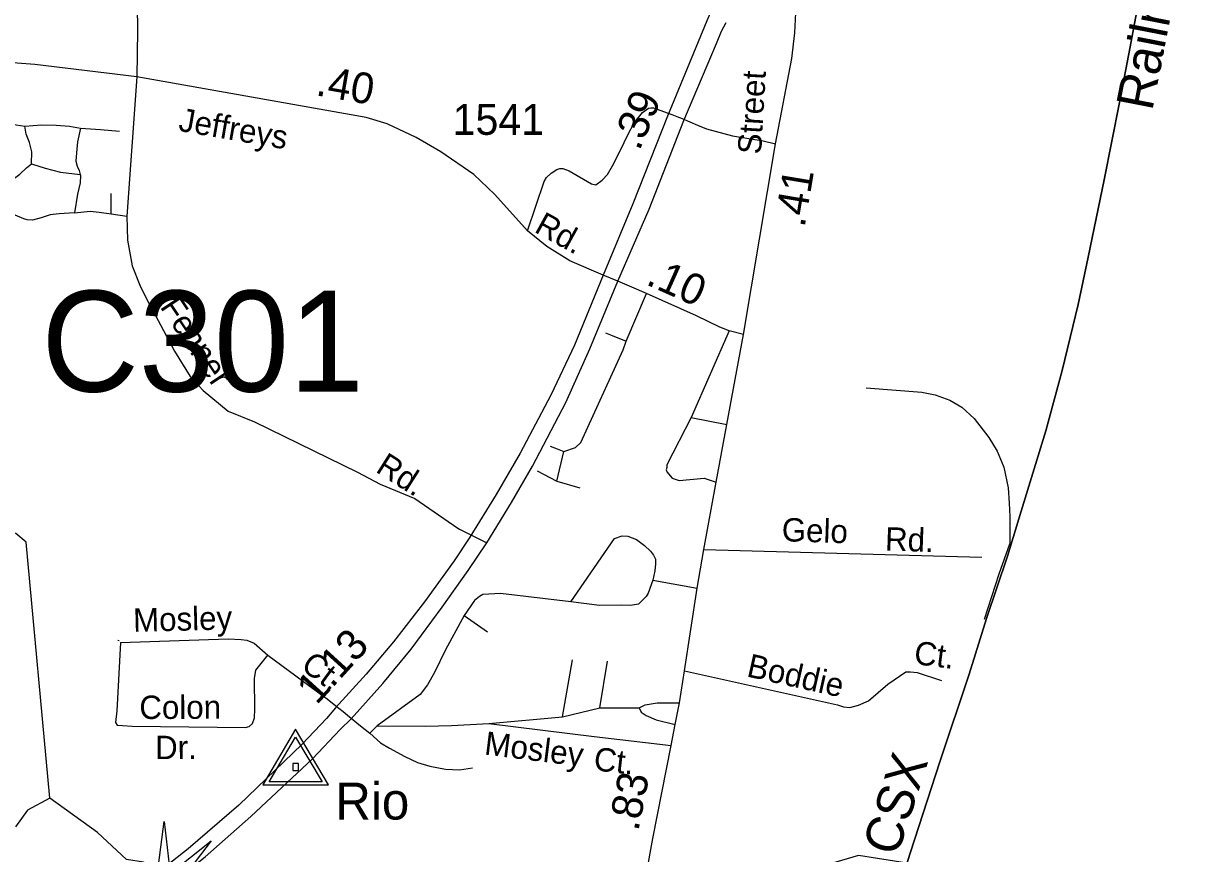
# Model space of a CAD drawing. Extents: x 2220236 to 2384410, y 720751 to 894131.
# Drawn here: x 2357374 to 2362101, y 813547 to 816921 of the extents above; entities that cross this region are included whole.
import ezdxf

# ---------------------------------------------------------------- set-up
doc = ezdxf.new("R2010")
doc.units = 0
for name, color, linetype in [('Exist Boundary Political CountyLine', 7, 'Continuous'), ('Exist Hydrographic Creek Single Shore', 7, 'Continuous'), ('Exist Hydrographic Misc Water Feature', 7, 'Continuous'), ('Exist Railroad Mainline', 7, 'Continuous'), ('Exist Railroad Mainline Label', 7, 'Continuous'), ('Exist Railroad Siding', 7, 'Continuous'), ('Exist Road Non-System Type 51', 7, 'Continuous'), ('Exist Road Non-System Type 51 Label', 7, 'Continuous'), ('Exist Road Primary US Attributed', 7, 'Continuous'), ('Exist Road Primary US Divided Attributed', 7, 'Continuous'), ('Exist Road Primary US Label', 7, 'Continuous'), ('Exist Road Primary US Mileage Hundredths English Label', 7, 'Continuous'), ('Exist Road Secondary Mileage Hundredths English Label', 7, 'Continuous'), ('Exist Road Secondary Structure Culvert Attributed CELL', 7, 'Continuous'), ('Exist Road Secondary Structure Culvert Number Label', 7, 'Continuous'), ('Exist Road Secondary Type 51 Attributed', 7, 'Continuous'), ('Exist Road Secondary Type 51 Label', 7, 'Continuous'), ('Exist Road Secondary Type 51 Number Label', 7, 'Continuous'), ('Exist Survey Geodetic Marker CELL', 7, 'Continuous'), ('Exist Survey Geodetic Marker Label', 7, 'Continuous')]:
    doc.layers.add(name, color=color, linetype=linetype)

msp = doc.modelspace()

# ---------------------------------------------------------------- linework, layer by layer
at = {"layer": 'Exist Boundary Political CountyLine'}
msp.add_lwpolyline([(2361915.6, 817065.9), (2361871, 816825.5), (2361827.3, 816599.4), (2361765.6, 816284.9), (2361700.1, 815970.4), (2361660.2, 815778.5), (2361594.7, 815509.6), (2361528.2, 815264.5), (2361428.5, 814938.6), (2361373.5, 814756.2), (2361287.1, 814502.5), (2361216.8, 814276.4), (2361098.1, 813920.1), (2360979.4, 813552.4), (2360872.2, 813217), (2360744, 812826.5), (2360619.6, 812464.5), (2360533.2, 812180.4), (2360485.7, 812032.2), (2360442.1, 811893.5), (2360335.7, 811570.5), (2360257.9, 811329.1)], dxfattribs=at)
at = {"layer": 'Exist Hydrographic Creek Single Shore'}
for points in [[(2357482.7, 813772.9), (2357391.7, 813723.2), (2357342.7, 813655.6)], [(2360965.4, 813508.6), (2360767.9, 813539.5), (2360651.8, 813505.2), (2360503.8, 813351.4), (2360229.8, 813281.1), (2360031.7, 813180.8), (2359856.9, 813196.6), (2359668.7, 813225.7), (2359503.7, 813323.7), (2359285.8, 813478.9), (2359160.9, 813503.4), (2358918.7, 813483.7), (2358787.7, 813346.9), (2358653.8, 813354.6), (2358067.1, 813426.9), (2357971.2, 813465.8), (2357895.9, 813495), (2357863.1, 813512), (2357793.9, 813522.9), (2357675.7, 813633.1), (2357482.7, 813772.9)]]:
    msp.add_lwpolyline(points, dxfattribs=at)
at = {"layer": 'Exist Hydrographic Misc Water Feature'}
msp.add_lwpolyline([(2357482.7, 813772.9), (2357386.8, 814812.7), (2357344.7, 814847.1), (2357136.8, 814861.5), (2357060.7, 814894.6), (2356959.8, 814992.2), (2356821.8, 815406.7), (2356723.8, 815921.3), (2356713.8, 816065.2), (2356803.8, 816206.8), (2356802.8, 816305.3), (2356751.7, 816345.8), (2356775.7, 816455.1), (2356589.7, 816703.5), (2356285.8, 817016.1)], dxfattribs=at)
at = {"layer": 'Exist Railroad Mainline'}
msp.add_lwpolyline([(2360358.2, 811638.9), (2360442.1, 811893.5), (2360485.7, 812032.2), (2360533.2, 812180.4), (2360619.6, 812464.5), (2360744, 812826.5), (2360872.2, 813217), (2360979.4, 813552.4), (2361098.1, 813920.1), (2361216.8, 814276.4), (2361287.1, 814502.5), (2361373.5, 814756.2), (2361428.5, 814938.6), (2361528.2, 815264.5), (2361594.7, 815509.6), (2361660.2, 815778.5), (2361700.1, 815970.4), (2361765.6, 816284.9), (2361827.3, 816599.4), (2361871, 816825.5), (2361915.6, 817065.9)], dxfattribs=at)
at = {"layer": 'Exist Railroad Siding'}
for points in [[(2360798.5, 815439.9), (2361024.7, 815422.5), (2361078.8, 815411.3), (2361139.1, 815390), (2361187.3, 815360.5), (2361238, 815315.2), (2361296.7, 815237.9), (2361331.4, 815182.3), (2361358.3, 815116.8), (2361375.1, 815032.9), (2361379.9, 814971), (2361382.7, 814917.1), (2361382.1, 814809.5)], [(2361382.1, 814809.5), (2361380.5, 814805), (2361337.4, 814682.2), (2361277.5, 814497.9)]]:
    msp.add_lwpolyline(points, dxfattribs=at)
at = {"layer": 'Exist Road Non-System Type 51'}
for p, q in [((2357836.3, 816703.7), (2357795.7, 816137.7)), ((2359945.4, 816573.7), (2360008.8, 816550.1)), ((2360008.8, 816550.1), (2360029.9, 816542.2)), ((2360029.9, 816542.2), (2360050.7, 816533.4)), ((2360050.7, 816533.4), (2360113.1, 816507.2)), ((2357731.1, 816147.2), (2357731.1, 816229.3)), ((2357731.1, 816147.2), (2357795.7, 816137.7)), ((2359823.1, 815629.2), (2359906.2, 815823.1)), ((2359739.2, 815663), (2359766.5, 815652)), ((2360242.1, 815671.6), (2360088.1, 815319.4)), ((2359766.5, 815652), (2359823.1, 815629.2)), ((2360088.1, 815319.4), (2360232.5, 815291.1)), ((2359515.1, 815201.9), (2359543.8, 815191.1)), ((2359543.8, 815191.1), (2359570.1, 815181.3)), ((2359542.1, 815059.7), (2359570.1, 815181.3)), ((2359462.3, 815103), (2359488.2, 815089)), ((2359488.2, 815089), (2359542.1, 815059.7)), ((2359542.1, 815059.7), (2359635.5, 815032.6)), ((2359200.4, 814838.2), (2359258.2, 814809.8)), ((2360139.6, 814783), (2361268.6, 814751.8)), ((2359932.2, 814657.8), (2360112.6, 814626)), ((2359166.1, 814514.5), (2359260.9, 814447.7)), ((2359564.9, 814103.4), (2359606.3, 814334)), ((2359716.5, 814139.4), (2359748.1, 814329.6)), ((2358603.1, 814180.2), (2358656.7, 814138.3)), ((2358656.7, 814138.3), (2358674.5, 814124.4)), ((2358674.5, 814124.4), (2358692, 814110)), ((2358692, 814110), (2358744.4, 814066.9)), ((2359265.5, 814076), (2359564.9, 814103.4)), ((2359564.9, 814103.4), (2359716.5, 814139.4)), ((2359716.5, 814139.4), (2359876.4, 814139.1)), ((2358744.4, 814066.9), (2358781.7, 814036.2)), ((2358781.7, 814036.2), (2358812.1, 814065.8))]:
    msp.add_line(p, q, dxfattribs=at)
for points in [[(2357232.7, 816759.5), (2357231.1, 816704.3), (2357229.5, 816658.5), (2357235.8, 816615.9), (2357242.1, 816592.2), (2357250, 816563.8), (2357257.9, 816544.9), (2357267.4, 816535.4), (2357287.9, 816524.4), (2357316.3, 816514.9), (2357346.2, 816508.6), (2357380.9, 816502.3)], [(2359423.3, 816077), (2359490.9, 816277.9), (2359500.7, 816293.9), (2359518.6, 816312.2), (2359542.2, 816326.4), (2359554.2, 816330.7), (2359566.2, 816330.8), (2359592.4, 816321), (2359683, 816268.1), (2359701, 816264.4), (2359726.6, 816282.7), (2359748.5, 816307), (2359768.1, 816341.2), (2359801.3, 816405.6), (2359830.5, 816467.8), (2359856, 816516.1), (2359889.5, 816558.5), (2359914.8, 816575.2), (2359923.4, 816577.1), (2359929.6, 816577.7), (2359934.8, 816577.1), (2359941.6, 816575.1), (2359945.4, 816573.7)], [(2357380.9, 816502.3), (2357448.8, 816508.6), (2357508.7, 816507), (2357562.3, 816502.3), (2357606.5, 816494.4)], [(2357407.8, 816349.2), (2357409.3, 816398.1), (2357399.9, 816436), (2357385.7, 816470.7), (2357380.9, 816502.3)], [(2357606.5, 816494.4), (2357595.4, 816439.1), (2357590.7, 816395), (2357587.6, 816360.2), (2357593.9, 816339.7), (2357601.7, 816322.4), (2357605.3, 816306.9)], [(2357606.5, 816494.4), (2357688.5, 816489.7), (2357765.8, 816481.8)], [(2360113.1, 816507.2), (2360150.1, 816491.7), (2360256.3, 816463), (2360380.6, 816442.5), (2360430.7, 816431.1)], [(2357582.8, 816150.3), (2357519.7, 816147.2), (2357483.5, 816142.4), (2357447.2, 816129.8), (2357412.5, 816120.4), (2357390.4, 816121.9), (2357376.2, 816126.7), (2357341.5, 816140.9), (2357322.6, 816158.2), (2357310, 816181.9), (2357305.2, 816207.2), (2357303.7, 816232.4), (2357311.5, 816259.2), (2357328.9, 816284.5), (2357360.4, 816308.2), (2357387.3, 816333.4), (2357407.8, 816349.2)], [(2357407.8, 816349.2), (2357463, 816331.8), (2357526, 816316.1), (2357605.3, 816306.9)], [(2357605.3, 816306.9), (2357606.5, 816301.8), (2357604.9, 816271.9), (2357595.4, 816226.1), (2357582.8, 816150.3)], [(2357582.8, 816150.3), (2357645.9, 816156.7), (2357682.2, 816153.5), (2357731.1, 816147.2)], [(2357795.7, 816137.7), (2357797.3, 816039.9), (2357816.2, 815935.7), (2357848.4, 815856.3), (2357874.6, 815801.6), (2357911.9, 815733), (2357988.2, 815588.5), (2358052.8, 815485.9), (2358105.6, 815429.4), (2358206.9, 815344.6), (2358313.9, 815300.8), (2358732, 815096.5), (2358824.4, 815047.8), (2358965.4, 814989.5), (2359139.8, 814869.1)], [(2359570.1, 815181.3), (2359617.9, 815197.8), (2359639.6, 815217.9), (2359811, 815593.9), (2359823.1, 815629.2)], [(2360088.1, 815319.4), (2359988.5, 815126.3), (2359988.7, 815116.3), (2359986.8, 815106.2), (2359988.9, 815098.3), (2360011.1, 815072.6), (2360039.3, 815063), (2360141.2, 815072.1), (2360189.3, 815056.9)], [(2359139.8, 814869.1), (2359146.3, 814864.8), (2359200.4, 814838.2)], [(2359599.3, 814569.8), (2359776.2, 814827.7), (2359808, 814838.2), (2359830.1, 814836.5), (2359866.3, 814822.8), (2359898.4, 814799.3), (2359922.8, 814775.5), (2359935.1, 814759.8), (2359943.1, 814743.9), (2359943.3, 814723.9), (2359939.7, 814695.7), (2359932.2, 814657.8)], [(2359932.2, 814657.8), (2359912.8, 814605.4), (2359904.9, 814591.5), (2359873.3, 814561), (2359841.4, 814554.7), (2359803.5, 814556.1), (2359715.5, 814555.1), (2359599.3, 814569.8)], [(2359599.3, 814569.8), (2359313.1, 814604.3), (2359241.1, 814599.4), (2359227.2, 814591.2), (2359207.5, 814575), (2359166.1, 814514.5)], [(2359166.1, 814514.5), (2359089.8, 814375.7), (2359044.9, 814283.2), (2359016.5, 814232.9), (2358987.1, 814194.1), (2358812.1, 814065.8)], [(2357770, 814404.7), (2357755, 814127.9), (2357749.6, 814080.5), (2357756.3, 814069.5), (2357778, 814067), (2357817.3, 814065.6), (2358277.9, 814060), (2358291.9, 814064.2), (2358305.6, 814076.4), (2358313.5, 814098.5), (2358315.1, 814134.4), (2358313.6, 814258.4), (2358319, 814292.4), (2358368.4, 814353.1)], [(2357759, 814413.9), (2357763.9, 814413.6)], [(2357770, 814404.7), (2358207.2, 814419.2), (2358259.2, 814417.7), (2358283.1, 814414), (2358312.8, 814401.5), (2358368.4, 814353.1)], [(2358368.4, 814353.1), (2358596.1, 814185.7), (2358603.1, 814180.2)], [(2360060.5, 814289.3), (2360682, 814151), (2360706.1, 814143.2), (2360732.2, 814141.4), (2360768.1, 814149.9), (2360807.8, 814168.3), (2360886.9, 814235.4), (2360960.4, 814286.2), (2360978.2, 814286.3), (2361006.4, 814282.7), (2361104.8, 814249.9)], [(2359876.4, 814139.1), (2359900.3, 814151.5), (2359950.1, 814160.1), (2360040.2, 814159.2)], [(2359876.4, 814139.1), (2359884.7, 814121.3), (2359904.9, 814107.7), (2359945, 814090.1), (2360023.2, 814071.1)], [(2358812.1, 814065.8), (2359008.5, 814064.5), (2359113.5, 814068.2), (2359265.5, 814076)], [(2359265.5, 814076), (2359693.8, 814023), (2360006.2, 813986.8)], [(2358781.7, 814036.2), (2358826.3, 813996.9), (2358862.9, 813975.3), (2358925.1, 813941.4), (2358976.5, 813917.1), (2359026.6, 813902.2), (2359090.2, 813890), (2359147, 813887.3), (2359199.8, 813895.4)]]:
    msp.add_lwpolyline(points, dxfattribs=at)
at = {"layer": 'Exist Road Primary US Attributed'}
for points in [[(2360300.5, 815655.8), (2360430.7, 816431.1), (2360496.6, 816777.7), (2360509, 816881.4), (2360513, 816963.2)], [(2359480.4, 811334.7), (2359547.4, 811613.2), (2359626.3, 811941.5), (2359645.2, 812050.4), (2359672.8, 812185.3), (2359681.5, 812241.4), (2359748.5, 812594.1), (2359767.4, 812698.2), (2359821, 812994.9), (2359931.4, 813608.9), (2360006.2, 813986.8), (2360023.2, 814071.1), (2360040.2, 814159.2), (2360060.5, 814289.3), (2360112.6, 814626), (2360139.6, 814783), (2360189.3, 815056.9), (2360232.5, 815291.1), (2360300.5, 815655.8)]]:
    msp.add_lwpolyline(points, dxfattribs=at)
at = {"layer": 'Exist Road Primary US Divided Attributed'}
for points in [[(2360509.5, 817803.4), (2360446.3, 817665.7), (2360397, 817543.4), (2360288.7, 817270.2), (2360262.6, 817209.4), (2360179.5, 816995.5), (2360151.2, 816930.6), (2359992.2, 816543.8), (2359851.4, 816187.2), (2359729.8, 815896.7)], [(2359789.5, 815873.1), (2359917.2, 816165.3), (2360057.9, 816525.5), (2360190.4, 816838.2), (2360211.5, 816888.5), (2360229.8, 816924.5)], [(2359729.8, 815896.7), (2359614.3, 815612.9), (2359518.1, 815409.4), (2359392.7, 815174.4), (2359295.4, 815005.6), (2359188.2, 814832.9), (2359124.4, 814737.1), (2359004.3, 814569.8), (2358878.1, 814407), (2358767.1, 814276.2), (2358642.5, 814139.3), (2358606, 814096.7), (2358507.2, 813991.7), (2358250.2, 813744), (2358044.1, 813566.4), (2357872.9, 813431.6), (2357679.5, 813292), (2357419.5, 813115.9), (2357040.7, 812904.9), (2356368.5, 812543.3), (2355989.6, 812338.7), (2355434.7, 812028.2)], [(2355467.5, 811978.6), (2356019.8, 812270.5), (2356409.7, 812481.4), (2357059.7, 812835.1), (2357454.4, 813052.5), (2357725.5, 813234.9), (2357922.1, 813382.4), (2358113.9, 813534.7), (2358299.4, 813698), (2358549.7, 813932.4), (2358662.2, 814051), (2358706.3, 814095.2), (2358835.5, 814238.1), (2358949.6, 814378.1), (2359075.7, 814548.5), (2359182.1, 814697.5), (2359258.2, 814809.8), (2359357.7, 814973.6), (2359442.9, 815121.2), (2359578.2, 815379.8), (2359676.6, 815597.7), (2359789.5, 815873.1)]]:
    msp.add_lwpolyline(points, dxfattribs=at)
at = {"layer": 'Exist Road Secondary Structure Culvert Attributed CELL'}
msp.add_lwpolyline([(2358137.9, 813598.6), (2357895, 813280.9), (2357946.5, 813677.6), (2357971.2, 813465.8)], close=True, dxfattribs=at)
at = {"layer": 'Exist Road Secondary Type 51 Attributed'}
for points in [[(2358446.3, 820961.9), (2358327.3, 820738.1), (2358138.2, 820366.2), (2358041.8, 820187.4), (2357964.3, 820028.1), (2357832.8, 819774.7), (2357694, 819440.1), (2357665.6, 819364.3), (2357640.4, 819280.7), (2357609.3, 819126.3), (2357579, 818982), (2357571.8, 818929.3), (2357569.4, 818857.7), (2357569.4, 818740.9), (2357571, 818644.7), (2357578.5, 818570.5), (2357600.2, 818358.2), (2357703.5, 817947.8), (2357813.9, 817502.1), (2357823.3, 817434.2), (2357830.5, 817349.6), (2357834.4, 817199.7), (2357838, 816891.7), (2357836.3, 816703.7)], [(2357836.3, 816703.7), (2357421.9, 816752.8), (2357133.6, 816775.3)], [(2359729.8, 815896.7), (2359594.8, 815955.2), (2359501.5, 816013.8), (2359423.3, 816077), (2359290.1, 816225.3), (2359205, 816305.8), (2359070.9, 816398.9), (2358970, 816457.3), (2358853.2, 816512.5), (2358767.3, 816538.6), (2357836.3, 816703.7)], [(2359789.5, 815873.1), (2359729.8, 815896.7)], [(2360300.5, 815655.8), (2360242.1, 815671.6), (2360204.3, 815685.8), (2360109.7, 815731.5), (2359906.2, 815823.1), (2359846.6, 815848), (2359789.5, 815873.1)]]:
    msp.add_lwpolyline(points, dxfattribs=at)
at = {"layer": 'Exist Survey Geodetic Marker CELL'}
for points in [[(2358614.9, 813826.3), (2358480.9, 814052.4), (2358347.4, 813826.3)], [(2358588.9, 813838.4), (2358373.4, 813838.4), (2358480.9, 814020.6)], [(2358493.2, 813885), (2358493.2, 813913.3), (2358469, 813913.3), (2358469, 813885)]]:
    msp.add_lwpolyline(points, close=True, dxfattribs=at)

# ---------------------------------------------------------------- texts
at = {"layer": 'Exist Railroad Mainline Label'}
for s, rotation, p in [('Railroad', 78.986, (2361960.7, 816561.5)), ('CSX', 71.9577, (2360924.1, 813531.1))]:
    msp.add_text(s, height=150, rotation=rotation, dxfattribs=at).set_placement(p)
at = {"layer": 'Exist Road Non-System Type 51 Label'}
for s, rotation, p in [('Fenner', 303.6108, (2357927.5, 815768.8)), ('Rd.', 327.6406, (2358801.6, 815100.4)), ('Gelo', 358.1333, (2360454.7, 814816.6)), ('Rd.', 358.1333, (2360874.2, 814778.8)), ('Mosley', 1.4653, (2357821.7, 814447.9)), ('Ct.', 352.7265, (2360989.7, 814317.9)), ('Ct.', 323.6791, (2358497.1, 814299.2)), ('Boddie', 347.4545, (2360309.4, 814267.5)), ('Colon', 0.1987, (2357846.2, 814094)), ('Dr.', 0.1987, (2357910, 813930.9)), ('Mosley', 352.946, (2359244.5, 813949.9)), ('Ct.', 353.39, (2359688.6, 813886.3))]:
    msp.add_text(s, height=95, rotation=rotation, dxfattribs=at).set_placement(p)
at = {"layer": 'Exist Road Primary US Label'}
msp.add_text('Street', height=95, rotation=86.5744, dxfattribs=at).set_placement((2360371.3, 816386.6))
at = {"layer": 'Exist Road Primary US Mileage Hundredths English Label'}
for s, rotation, p in [('.39', 66.8124, (2359876.9, 816399)), ('.41', 80.4686, (2360548.2, 816088.3)), ('1.13', 47.6798, (2358566.1, 814148.2)), ('.83', 78.8134, (2359872.9, 813635.1))]:
    msp.add_text(s, height=125, rotation=rotation, dxfattribs=at).set_placement(p)
at = {"layer": 'Exist Road Secondary Mileage Hundredths English Label'}
for s, rotation, p in [('.40', 350.188, (2358559, 816628.6)), ('.10', 336.0218, (2359899.3, 815861.3))]:
    msp.add_text(s, height=125, rotation=rotation, dxfattribs=at).set_placement(p)
at = {"layer": 'Exist Road Secondary Structure Culvert Number Label'}
msp.add_text('C301', height=410.1, dxfattribs=at).set_placement((2357447.9, 815424.1))
at = {"layer": 'Exist Road Secondary Type 51 Label'}
for s, rotation, p in [('Jeffreys', 350.188, (2358001.5, 816484.2)), ('Rd.', 331.0794, (2359446, 816074.9))]:
    msp.add_text(s, height=95, rotation=rotation, dxfattribs=at).set_placement(p)
at = {"layer": 'Exist Road Secondary Type 51 Number Label'}
msp.add_text('1541', height=125, dxfattribs=at).set_placement((2359118.5, 816467.5))
at = {"layer": 'Exist Survey Geodetic Marker Label'}
msp.add_text('Rio', height=150, dxfattribs=at).set_placement((2358641.7, 813685.6))

doc.saveas('drawing.dxf')
